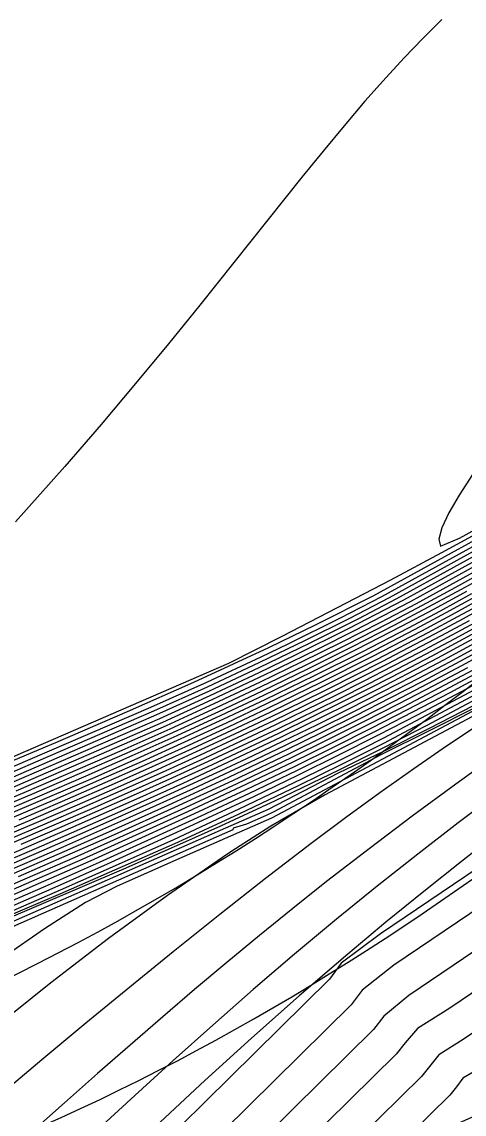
# Model space of a CAD drawing. Extents: x 2356077 to 2359823, y 225951 to 227822.
# Drawn here: x 2357635.54 to 2357645.82, y 226806.78 to 226832.16 of the extents above; entities that cross this region are included whole.
import ezdxf

# ---------------------------------------------------------------- set-up
doc = ezdxf.new("R2010")
doc.units = 0
for name, color, linetype in [('DTM Contours Major', 7, 'Continuous'), ('DTM Contours Minor', 7, 'Continuous'), ('Exist DTM Breakline', 7, 'Continuous'), ('Exist DTM Breakline Underwater', 7, 'Continuous'), ('Exist DTM Drainline', 7, 'Continuous')]:
    doc.layers.add(name, color=color, linetype=linetype)

msp = doc.modelspace()

# ---------------------------------------------------------------- linework, layer by layer
at = {"layer": 'DTM Contours Major'}
for points in [[(2357662.09, 226832.485), (2357661.411, 226831.699), (2357660.898, 226831.153), (2357658.684, 226828.861), (2357658.067, 226828.279), (2357657.447, 226827.714), (2357657.006, 226827.325), (2357656.563, 226826.952), (2357655.211, 226825.837), (2357654.397, 226825.208), (2357653.676, 226824.67), (2357653.133, 226824.287), (2357650.653, 226822.589), (2357649.761, 226822.02), (2357648.768, 226821.409), (2357647.684, 226820.765), (2357644.077, 226818.778), (2357643.149, 226818.298), (2357642.12, 226817.784), (2357641.06, 226817.271), (2357639.845, 226816.7), (2357638.593, 226816.144), (2357635.851, 226814.956), (2357634.569, 226814.405)], [(2357647.184, 226819.886), (2357645.618, 226819.02), (2357644.844, 226818.6), (2357644.036, 226818.175), (2357643.08, 226817.686), (2357642.103, 226817.2), (2357641.095, 226816.712), (2357640.05, 226816.221), (2357638.972, 226815.728), (2357637.859, 226815.233), (2357635.58, 226814.248), (2357634.414, 226813.76)], [(2357646.224, 226818.758), (2357645.529, 226818.38), (2357644.823, 226818.003), (2357643.671, 226817.405), (2357642.487, 226816.809), (2357641.262, 226816.213), (2357640.346, 226815.78), (2357639.406, 226815.347), (2357638.446, 226814.913), (2357637.467, 226814.479), (2357636.472, 226814.047), (2357635.464, 226813.615)], [(2357646.878, 226817.926), (2357645.614, 226817.24), (2357644.861, 226816.842), (2357644.093, 226816.443), (2357643.31, 226816.045), (2357642.513, 226815.648), (2357641.705, 226815.253), (2357640.339, 226814.604), (2357638.933, 226813.956), (2357637.477, 226813.303), (2357636.402, 226812.83), (2357635.299, 226812.352)], [(2357646.201, 226818.152), (2357645.585, 226817.819), (2357644.929, 226817.47), (2357644.262, 226817.122), (2357643.583, 226816.774), (2357642.893, 226816.426), (2357641.478, 226815.73), (2357639.865, 226814.973), (2357639.038, 226814.595), (2357638.195, 226814.216), (2357636.468, 226813.456), (2357635.516, 226813.046)], [(2357646.327, 226817.025), (2357645.483, 226816.573), (2357644.617, 226816.119), (2357643.733, 226815.664), (2357642.832, 226815.212), (2357641.918, 226814.762), (2357640.822, 226814.235), (2357639.7, 226813.709), (2357638.541, 226813.177), (2357637.331, 226812.631), (2357636.077, 226812.075), (2357634.786, 226811.511)], [(2357646.025, 226816.269), (2357645.002, 226815.74), (2357643.956, 226815.219), (2357642.887, 226814.705), (2357641.26, 226813.858), (2357640.145, 226813.373), (2357630.145, 226808.985)], [(2357646.63, 226815.175), (2357645.621, 226814.446), (2357644.611, 226813.704), (2357643.608, 226812.95), (2357642.617, 226812.185), (2357641.833, 226811.563), (2357641.062, 226810.936), (2357640.302, 226810.307), (2357639.553, 226809.676), (2357638.813, 226809.044), (2357637.298, 226807.729), (2357636.525, 226807.048), (2357635.769, 226806.372)], [(2357647.599, 226811.612), (2357644.528, 226809.537), (2357643.95, 226809.059), (2357643.714, 226808.748), (2357639.345, 226804.444)]]:
    msp.add_lwpolyline(points, dxfattribs=at)
at = {"layer": 'DTM Contours Minor'}
for points in [[(2357662.028, 226832.585), (2357661.343, 226831.789), (2357660.81, 226831.223), (2357658.51, 226828.842), (2357657.963, 226828.326), (2357657.402, 226827.815), (2357656.946, 226827.411), (2357655.079, 226825.868), (2357654.454, 226825.379), (2357653.645, 226824.774), (2357653.097, 226824.391), (2357650.501, 226822.614), (2357649.625, 226822.055), (2357648.737, 226821.508), (2357647.66, 226820.87), (2357643.9, 226818.802), (2357642.936, 226818.306), (2357641.719, 226817.703), (2357641.094, 226817.402), (2357639.829, 226816.808), (2357638.526, 226816.233), (2357635.666, 226814.995), (2357634.317, 226814.418)], [(2357661.843, 226832.533), (2357661.27, 226831.869), (2357660.719, 226831.29), (2357658.328, 226828.816), (2357657.858, 226828.373), (2357657.369, 226827.925), (2357656.896, 226827.506), (2357654.946, 226825.897), (2357654.477, 226825.521), (2357653.784, 226824.998), (2357653.646, 226824.895), (2357650.328, 226822.625), (2357649.714, 226822.216), (2357648.772, 226821.633), (2357648.578, 226821.516), (2357647.719, 226821.023), (2357643.714, 226818.821), (2357642.357, 226818.142), (2357641.271, 226817.619), (2357639.528, 226816.812), (2357637.986, 226816.126), (2357636.372, 226815.431), (2357634.693, 226814.731)], [(2357645.297, 226832.212), (2357644.855, 226831.77), (2357644.424, 226831.321), (2357644.002, 226830.864), (2357643.511, 226830.31), (2357643.025, 226829.74), (2357642.538, 226829.152), (2357642.046, 226828.546), (2357639.671, 226825.575), (2357638.943, 226824.68), (2357638.179, 226823.756), (2357637.376, 226822.805), (2357636.533, 226821.831), (2357635.389, 226820.545)], [(2357659.669, 226823.893), (2357659.436, 226823.694), (2357658.758, 226823.25), (2357657.33, 226822.139), (2357656.329, 226821.376), (2357655.104, 226820.462), (2357653.65, 226819.398), (2357650.034, 226816.777), (2357648.41, 226815.587), (2357647.522, 226814.931), (2357646.61, 226814.251), (2357645.68, 226813.548), (2357644.74, 226812.823), (2357643.794, 226812.078), (2357642.851, 226811.314), (2357641.877, 226810.501), (2357640.916, 226809.676), (2357639.974, 226808.849), (2357639.055, 226808.027), (2357638.164, 226807.219), (2357636.739, 226805.911), (2357635.13, 226804.415)], [(2357633.119, 226814.128), (2357640.348, 226817.262), (2357641.587, 226817.886), (2357642.875, 226818.549), (2357644.11, 226819.198), (2357645.301, 226819.833), (2357646.456, 226820.458), (2357647.583, 226821.074), (2357648.981, 226821.899), (2357649.13, 226821.995)], [(2357646.01, 226821.639), (2357645.703, 226821.165), (2357645.462, 226820.749), (2357645.3, 226820.403), (2357645.232, 226820.142), (2357645.271, 226819.977), (2357645.709, 226820.16), (2357648.146, 226821.5)], [(2357646.896, 226820.208), (2357644.246, 226818.75), (2357643.343, 226818.282), (2357642.214, 226817.715), (2357641.047, 226817.149), (2357639.872, 226816.599), (2357638.663, 226816.056), (2357634.794, 226814.382)], [(2357646.966, 226820.125), (2357644.411, 226818.719), (2357643.124, 226818.055), (2357641.893, 226817.443), (2357641.046, 226817.034), (2357639.909, 226816.501), (2357638.733, 226815.968), (2357635.003, 226814.353)], [(2357647.037, 226820.043), (2357644.559, 226818.682), (2357643.273, 226818.015), (2357642.403, 226817.578), (2357641.512, 226817.143), (2357641.056, 226816.924), (2357639.951, 226816.406), (2357638.808, 226815.884), (2357635.202, 226814.32)], [(2357647.109, 226819.962), (2357644.703, 226818.641), (2357643.871, 226818.206), (2357642.961, 226817.742), (2357642.031, 226817.28), (2357641.073, 226816.817), (2357639.999, 226816.313), (2357638.889, 226815.806), (2357637.733, 226815.298), (2357635.393, 226814.285)], [(2357646.514, 226819.392), (2357645.748, 226818.971), (2357644.983, 226818.557), (2357644.197, 226818.143), (2357643.199, 226817.63), (2357642.177, 226817.12), (2357641.122, 226816.61), (2357640.105, 226816.131), (2357639.056, 226815.651), (2357637.98, 226815.169), (2357635.763, 226814.209), (2357634.631, 226813.734)], [(2357645.874, 226818.92), (2357645.121, 226818.513), (2357644.356, 226818.109), (2357643.318, 226817.574), (2357642.253, 226817.042), (2357641.153, 226816.509), (2357640.162, 226816.043), (2357639.142, 226815.574), (2357638.096, 226815.105), (2357637.027, 226814.636), (2357635.943, 226814.17), (2357634.844, 226813.706)], [(2357646.341, 226818.703), (2357645.664, 226818.334), (2357644.976, 226817.967), (2357643.789, 226817.348), (2357642.567, 226816.732), (2357641.302, 226816.116), (2357640.41, 226815.694), (2357639.497, 226815.272), (2357638.563, 226814.849), (2357637.613, 226814.427), (2357636.646, 226814.005), (2357635.666, 226813.584), (2357633.954, 226812.864)], [(2357645.991, 226818.866), (2357645.258, 226818.469), (2357644.513, 226818.075), (2357643.436, 226817.518), (2357642.33, 226816.964), (2357641.187, 226816.409), (2357640.221, 226815.955), (2357639.229, 226815.498), (2357638.212, 226815.041), (2357637.175, 226814.584), (2357636.121, 226814.129), (2357635.053, 226813.677)], [(2357646.108, 226818.812), (2357645.394, 226818.425), (2357644.669, 226818.039), (2357643.554, 226817.461), (2357642.408, 226816.886), (2357641.223, 226816.311), (2357640.283, 226815.867), (2357639.317, 226815.422), (2357638.329, 226814.977), (2357637.321, 226814.532), (2357636.297, 226814.088), (2357635.26, 226813.646)], [(2357646.457, 226818.649), (2357645.798, 226818.289), (2357645.129, 226817.93), (2357643.907, 226817.291), (2357642.648, 226816.655), (2357642.002, 226816.337), (2357641.344, 226816.02), (2357640.476, 226815.608), (2357639.588, 226815.197), (2357638.681, 226814.785), (2357637.758, 226814.374), (2357636.82, 226813.963), (2357635.868, 226813.552), (2357634.103, 226812.806)], [(2357645.932, 226818.243), (2357645.281, 226817.893), (2357644.025, 226817.235), (2357643.382, 226816.907), (2357642.729, 226816.579), (2357642.064, 226816.251), (2357641.387, 226815.923), (2357640.542, 226815.523), (2357639.679, 226815.122), (2357638.8, 226814.722), (2357637.904, 226814.321), (2357636.993, 226813.921), (2357636.068, 226813.52), (2357634.251, 226812.749)], [(2357646.067, 226818.198), (2357645.433, 226817.856), (2357644.793, 226817.517), (2357644.143, 226817.178), (2357643.482, 226816.84), (2357642.81, 226816.502), (2357642.127, 226816.165), (2357641.431, 226815.828), (2357640.61, 226815.438), (2357639.772, 226815.048), (2357638.918, 226814.658), (2357638.05, 226814.268), (2357637.166, 226813.878), (2357635.341, 226813.09)], [(2357646.336, 226818.107), (2357645.065, 226817.424), (2357644.381, 226817.066), (2357643.684, 226816.707), (2357642.975, 226816.35), (2357641.52, 226815.631), (2357639.959, 226814.899), (2357639.157, 226814.531), (2357638.342, 226814.163), (2357636.668, 226813.424), (2357635.692, 226813.002), (2357634.697, 226812.578)], [(2357646.47, 226818.061), (2357645.201, 226817.378), (2357644.5, 226817.009), (2357643.786, 226816.641), (2357643.058, 226816.273), (2357641.564, 226815.537), (2357640.053, 226814.825), (2357639.277, 226814.468), (2357637.686, 226813.753), (2357635.868, 226812.958), (2357634.847, 226812.521)], [(2357646.605, 226818.016), (2357645.338, 226817.332), (2357644.62, 226816.953), (2357643.888, 226816.575), (2357643.142, 226816.197), (2357642.384, 226815.82), (2357641.613, 226815.445), (2357640.886, 226815.098), (2357640.148, 226814.751), (2357638.636, 226814.059), (2357637.07, 226813.362), (2357636.045, 226812.915), (2357634.997, 226812.464)], [(2357646.741, 226817.971), (2357645.476, 226817.286), (2357644.74, 226816.898), (2357643.99, 226816.509), (2357643.226, 226816.121), (2357642.448, 226815.734), (2357641.659, 226815.349), (2357640.956, 226815.013), (2357639.52, 226814.343), (2357638.035, 226813.671), (2357636.223, 226812.872), (2357635.148, 226812.408)], [(2357647.015, 226817.882), (2357645.754, 226817.196), (2357644.983, 226816.787), (2357644.196, 226816.378), (2357643.394, 226815.969), (2357642.578, 226815.561), (2357641.75, 226815.156), (2357640.435, 226814.53), (2357639.083, 226813.905), (2357637.683, 226813.275), (2357636.582, 226812.789), (2357635.452, 226812.297)], [(2357648.937, 226817.576), (2357642.568, 226814.195), (2357641.321, 226813.477), (2357640.502, 226812.948), (2357640.299, 226812.813), (2357638.919, 226811.861), (2357637.55, 226810.861), (2357636.206, 226809.831), (2357634.898, 226808.788)], [(2357648.581, 226817.504), (2357641.339, 226813.66), (2357639.183, 226812.711), (2357637.753, 226812.083), (2357637.018, 226811.704), (2357636.063, 226811.09), (2357635.121, 226810.439)], [(2357645.894, 226817.151), (2357645.106, 226816.733), (2357644.3, 226816.313), (2357643.478, 226815.893), (2357642.642, 226815.475), (2357641.794, 226815.059), (2357640.531, 226814.456), (2357639.234, 226813.855), (2357637.891, 226813.248), (2357636.765, 226812.748), (2357635.606, 226812.241), (2357634.418, 226811.73)], [(2357646.037, 226817.108), (2357645.23, 226816.679), (2357644.405, 226816.248), (2357643.563, 226815.817), (2357642.706, 226815.388), (2357641.837, 226814.961), (2357640.628, 226814.383), (2357639.387, 226813.806), (2357638.103, 226813.222), (2357636.951, 226812.708), (2357635.762, 226812.186), (2357634.542, 226811.659)], [(2357646.181, 226817.066), (2357645.356, 226816.625), (2357644.511, 226816.183), (2357643.648, 226815.741), (2357642.77, 226815.3), (2357641.879, 226814.862), (2357640.725, 226814.31), (2357639.542, 226813.757), (2357638.319, 226813.199), (2357637.138, 226812.67), (2357635.917, 226812.132), (2357634.663, 226811.587)], [(2357646.479, 226816.984), (2357645.615, 226816.52), (2357644.728, 226816.053), (2357643.821, 226815.586), (2357642.897, 226815.12), (2357641.958, 226814.657), (2357640.922, 226814.158), (2357639.32, 226813.408), (2357637.522, 226812.592), (2357636.231, 226812.021), (2357634.894, 226811.435)], [(2357646.813, 226816.922), (2357643.941, 226815.397), (2357642.966, 226814.905), (2357641.957, 226814.409), (2357640.581, 226813.755), (2357639.151, 226813.097), (2357637.817, 226812.502), (2357636.432, 226811.9), (2357635.006, 226811.296)], [(2357646.668, 226816.962), (2357643.942, 226815.515), (2357643.001, 226815.039), (2357642.04, 226814.564), (2357640.583, 226813.865), (2357639.06, 226813.159), (2357637.774, 226812.579), (2357636.426, 226811.986), (2357635.016, 226811.378)], [(2357646.94, 226816.872), (2357644.934, 226815.807), (2357643.946, 226815.289), (2357642.908, 226814.773), (2357641.426, 226814.06), (2357640.15, 226813.47), (2357639.273, 226813.075), (2357637.902, 226812.474), (2357635.073, 226811.268)], [(2357646.084, 226816.233), (2357645.005, 226815.686), (2357643.882, 226815.127), (2357641.375, 226813.796), (2357641.218, 226813.721), (2357640.758, 226813.521), (2357640.446, 226813.425), (2357640.444, 226813.385), (2357633.886, 226810.506)], [(2357646.212, 226815.868), (2357645.434, 226815.349), (2357644.647, 226814.807), (2357643.854, 226814.245), (2357643.057, 226813.665), (2357642.259, 226813.069), (2357641.202, 226812.256), (2357640.138, 226811.418), (2357639.055, 226810.551), (2357638.045, 226809.733), (2357637.022, 226808.895), (2357635.998, 226808.046), (2357634.982, 226807.191)], [(2357647.817, 226813.633), (2357643.875, 226810.97), (2357642.961, 226810.292), (2357642.688, 226809.916), (2357636.341, 226803.663)], [(2357646.619, 226813.326), (2357645.756, 226812.652), (2357644.881, 226811.957), (2357643.999, 226811.241), (2357643.113, 226810.503), (2357641.984, 226809.533), (2357640.872, 226808.546), (2357639.788, 226807.562), (2357638.748, 226806.597)], [(2357647.72, 226812.631), (2357644.183, 226810.241), (2357643.447, 226809.667), (2357643.194, 226809.325), (2357637.843, 226804.053)], [(2357647.282, 226810.462), (2357645.485, 226809.247), (2357644.732, 226808.771), (2357644.448, 226808.444), (2357644.241, 226808.178), (2357641.557, 226805.534)], [(2357647.167, 226809.447), (2357645.792, 226808.518), (2357645.227, 226808.163), (2357644.823, 226807.662), (2357642.875, 226805.742)], [(2357646.177, 226807.842), (2357645.787, 226807.622), (2357645.636, 226807.415), (2357645.488, 226807.228), (2357644.554, 226806.308)]]:
    msp.add_lwpolyline(points, dxfattribs=at)
at = {"layer": 'Exist DTM Breakline'}
for points in [[(2357560.647, 226784.157), (2357579.194, 226813.797), (2357610.316, 226806.105), (2357665.993, 226838.755), (2357684.212, 226874.582), (2357696.408, 226900.16)], [(2357603.707, 226758.395), (2357634.69, 226779.787), (2357686.009, 226803.72), (2357722.082, 226854.21), (2357734.02, 226881.496)]]:
    msp.add_spline(points, degree=3, dxfattribs=at)
at = {"layer": 'Exist DTM Breakline Underwater'}
for points in [[(2357599.673, 226759.537), (2357632.912, 226785.572), (2357686.254, 226809.636), (2357716.995, 226856.561), (2357730.688, 226885.555)], [(2357556.564, 226758.637), (2357564.307, 226781.559), (2357585.412, 226809.405), (2357614.858, 226803.405), (2357668.761, 226835.297), (2357689.369, 226869.515)]]:
    msp.add_spline(points, degree=3, dxfattribs=at)
at = {"layer": 'Exist DTM Drainline'}
msp.add_spline([(2357699.586, 226858.192), (2357670.366, 226820.782), (2357623.327, 226796.892), (2357587.218, 226772.268), (2357568.803, 226744.252), (2357555.19, 226717.62), (2357555.017, 226695.126), (2357553.473, 226672.759), (2357563.697, 226642.736), (2357576.526, 226627.993), (2357663.798, 226499.169), (2357732.721, 226415.647), (2357803.211, 226342.215), (2357874.586, 226264.309)], degree=3, dxfattribs=at)

doc.saveas('drawing.dxf')
